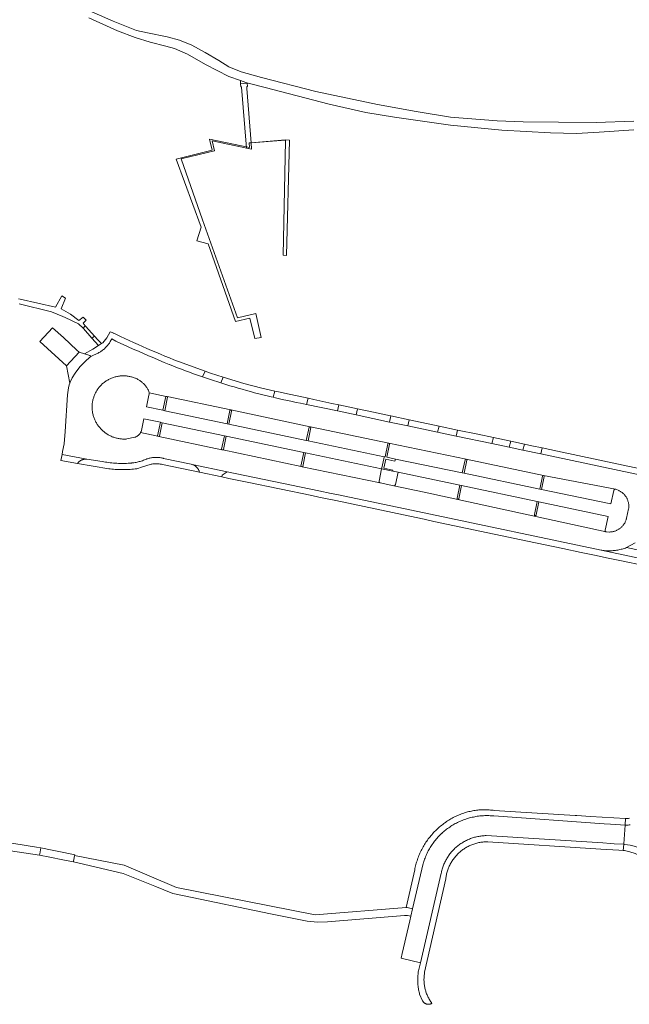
# Model space of a CAD drawing. Extents: x 146402 to 164798, y 455483 to 464134.
# Tile 355 of 575: x 157034 to 157228, y 461747 to 462061. Entities that reach past the tile are written whole.
import ezdxf

# ---------------------------------------------------------------- set-up
doc = ezdxf.new("R2010")
doc.units = 0
doc.header["$LTSCALE"] = 0.2
for name, color, linetype, lineweight in [('B-XX-VH-VERHARDING_ASFALT-GV', 252, 'CONTINUOUS', 18), ('B-XX-VH-VERHARDING_BETONSTRAATSTEEN-GV', 252, 'CONTINUOUS', 18), ('B-XX-VH-VERHARDING_FUNDERING_ZAND-GV', 252, 'CONTINUOUS', 18), ('B-XX-VH-VERHARDING_TEGEL-GV', 252, 'CONTINUOUS', 18)]:
    doc.layers.add(name, color=color, linetype=linetype, lineweight=lineweight)

msp = doc.modelspace()

# ---------------------------------------------------------------- linework, layer by layer
at = {"layer": 'B-XX-VH-VERHARDING_ASFALT-GV'}
for points in [[(156818.459, 461840.506), (156807.988, 461842.863), (156807.413, 461840.309), (156808.43, 461840.083), (156808.55, 461840.056), (156808.68, 461840.037), (156809.411, 461839.876), (156859.729, 461828.768), (156922.022, 461814.314), (156967.78, 461806.497), (156999.875, 461800.656), (157000, 461800.632), (157011.023, 461798.508), (157040.297, 461794.115), (157040.391, 461794.569), (157040.658, 461795.868), (157040.773, 461796.424), (157039.304, 461796.659), (157017.553, 461800.144), (157000, 461803.508), (156999.875, 461803.532), (156918.907, 461817.703), (156888.562, 461824.683), (156848.203, 461833.824)], [(157044.381, 461795.69), (157040.773, 461796.424), (157040.658, 461795.868), (157040.391, 461794.569), (157040.297, 461794.115), (157043.565, 461793.464), (157047.688, 461792.643), (157051.085, 461791.967), (157051.128, 461792.197), (157051.335, 461793.291), (157051.474, 461794.027), (157051.514, 461794.238), (157048.067, 461794.94)]]:
    msp.add_lwpolyline(points, close=True, dxfattribs=at)
msp.add_lwpolyline([(157228.477, 461803.777), (157228.134, 461803.749), (157227.79, 461803.728), (157227.446, 461803.716), (157227.102, 461803.712), (157226.85, 461803.727), (157226.475, 461797.794), (157226.452, 461797.588), (157226.75, 461797.569), (157228.45, 461797.34)], dxfattribs=at)
at = {"layer": 'B-XX-VH-VERHARDING_BETONSTRAATSTEEN-GV'}
for points in [[(157107.19, 462019.776), (157094.403, 462022.385), (157095.315, 462018.955), (157083.829, 462016.058), (157091.76, 461994.385), (157090.397, 461990.06), (157093.989, 461989.012), (157102.782, 461964.245), (157107.296, 461965.366), (157108.883, 461958.839), (157110.956, 461959.19), (157109.175, 461966.822), (157103.354, 461965.424), (157092.255, 461996.728), (157085.376, 462016.131), (157096.067, 462018.723), (157095.318, 462021.872), (157107.835, 462019.268), (157107.676, 462021.262), (157118.65, 462022.147), (157118.644, 462021.853), (157117.901, 461985.495), (157118.992, 461985.389), (157119.897, 462022.116), (157118.683, 462022.205), (157107.632, 462021.312), (157107.076, 462021.28)], [(157054.626, 461954.003), (157052.95, 461954.548), (157048.908, 461950.13), (157049.98, 461944.652), (157050.03, 461944.791), (157050.107, 461945.001), (157050.712, 461946.355), (157051.62, 461947.787), (157053.174, 461949.854), (157055.019, 461951.794), (157056.159, 461952.758), (157056.673, 461953.098), (157056.322, 461953.451)], [(157094.742, 461947.805), (157093.057, 461948.418), (157092.215, 461946.637), (157093.181, 461946.306), (157094.473, 461945.871), (157095.767, 461945.444), (157097.063, 461945.024), (157098.046, 461944.712), (157098.751, 461946.575)], [(157066.857, 461946.97), (157067.14, 461946.97), (157067.422, 461946.963), (157067.704, 461946.948), (157067.985, 461946.924), (157068.266, 461946.892), (157068.545, 461946.853), (157068.823, 461946.806), (157069.1, 461946.751), (157069.376, 461946.688), (157069.649, 461946.617), (157069.92, 461946.538), (157070.189, 461946.452), (157070.455, 461946.359), (157070.719, 461946.258), (157070.902, 461946.182), (157071.137, 461946.077), (157071.368, 461945.965), (157071.596, 461945.846), (157071.82, 461945.719), (157072.04, 461945.586), (157072.255, 461945.446), (157072.466, 461945.299), (157072.673, 461945.146), (157072.874, 461944.987), (157073.071, 461944.821), (157073.262, 461944.649), (157073.448, 461944.472), (157073.629, 461944.288), (157073.803, 461944.1), (157073.972, 461943.905), (157074.134, 461943.706), (157074.29, 461943.502), (157074.44, 461943.293), (157074.583, 461943.079), (157074.719, 461942.861), (157074.849, 461942.639), (157074.972, 461942.413), (157074.992, 461942.374), (157075.126, 461941.952), (157075.192, 461941.514), (157080.633, 461940.42), (157080.972, 461940.342), (157101.262, 461936.09), (157126.487, 461930.749), (157126.491, 461930.747), (157126.589, 461930.726), (157151.561, 461925.528), (157151.576, 461925.525), (157176.175, 461920.406), (157176.234, 461920.394), (157200.881, 461915.205), (157200.889, 461915.203), (157223.792, 461910.825), (157223.841, 461910.815), (157224.793, 461910.408), (157224.982, 461910.317), (157225.168, 461910.218), (157225.35, 461910.112), (157225.528, 461910), (157225.701, 461909.88), (157225.87, 461909.755), (157226.033, 461909.623), (157226.192, 461909.485), (157226.345, 461909.341), (157226.493, 461909.191), (157226.634, 461909.036), (157226.77, 461908.875), (157226.9, 461908.709), (157227.023, 461908.539), (157227.14, 461908.364), (157227.25, 461908.185), (157227.353, 461908.001), (157227.448, 461907.814), (157227.537, 461907.623), (157227.619, 461907.429), (157227.693, 461907.233), (157227.759, 461907.033), (157227.818, 461906.831), (157227.869, 461906.627), (157227.913, 461906.422), (157227.948, 461906.214), (157227.976, 461906.006), (157227.995, 461905.796), (157228.007, 461905.586), (157228.01, 461905.376), (157228.006, 461905.166), (157227.994, 461904.956), (157227.973, 461904.747), (157227.955, 461904.604), (157227.329, 461901.631), (157227.278, 461901.423), (157227.219, 461901.217), (157227.153, 461901.014), (157227.079, 461900.813), (157226.998, 461900.615), (157226.909, 461900.42), (157226.813, 461900.229), (157226.71, 461900.041), (157226.6, 461899.857), (157226.484, 461899.678), (157226.361, 461899.503), (157226.231, 461899.332), (157226.095, 461899.167), (157225.953, 461899.007), (157225.805, 461898.852), (157225.651, 461898.703), (157225.492, 461898.56), (157225.328, 461898.423), (157225.158, 461898.292), (157224.984, 461898.168), (157224.805, 461898.05), (157224.622, 461897.939), (157224.435, 461897.834), (157224.245, 461897.737), (157224.05, 461897.647), (157223.853, 461897.565), (157223.652, 461897.49), (157223.449, 461897.422), (157223.244, 461897.362), (157223.036, 461897.31), (157222.827, 461897.265), (157222.616, 461897.228), (157222.404, 461897.2), (157222.191, 461897.179), (157221.977, 461897.166), (157221.84, 461897.162), (157220.911, 461897.182), (157220.85, 461897.192), (157220.79, 461897.209), (157162.793, 461909.821), (157153.157, 461911.917), (157148.851, 461912.814), (157123.964, 461917.977), (157123.658, 461918.049), (157098.696, 461923.346), (157098.385, 461923.414), (157078.311, 461927.639), (157078.023, 461927.708), (157072.482, 461928.858), (157072.404, 461928.723), (157072.319, 461928.591), (157072.228, 461928.465), (157072.13, 461928.343), (157072.026, 461928.226), (157071.916, 461928.115), (157071.801, 461928.009), (157071.681, 461927.91), (157071.555, 461927.817), (157071.425, 461927.73), (157071.291, 461927.65), (157071.152, 461927.578), (157071.011, 461927.512), (157070.866, 461927.454), (157070.718, 461927.403), (157070.67, 461927.388), (157068.156, 461926.828), (157067.872, 461926.808), (157067.589, 461926.796), (157067.304, 461926.792), (157067.02, 461926.796), (157066.736, 461926.808), (157066.453, 461926.828), (157066.17, 461926.855), (157065.888, 461926.891), (157065.607, 461926.935), (157065.327, 461926.986), (157065.049, 461927.046), (157064.773, 461927.113), (157064.499, 461927.188), (157064.227, 461927.271), (157063.957, 461927.361), (157063.691, 461927.459), (157063.427, 461927.565), (157063.166, 461927.677), (157062.908, 461927.797), (157062.654, 461927.924), (157062.403, 461928.059), (157062.157, 461928.2), (157061.914, 461928.348), (157061.676, 461928.503), (157061.442, 461928.665), (157061.213, 461928.833), (157060.988, 461929.008), (157060.769, 461929.188), (157060.555, 461929.375), (157060.346, 461929.568), (157060.143, 461929.767), (157059.945, 461929.971), (157059.76, 461930.173), (157059.569, 461930.38), (157059.385, 461930.593), (157059.206, 461930.811), (157059.034, 461931.034), (157058.868, 461931.261), (157058.708, 461931.494), (157058.555, 461931.73), (157058.409, 461931.971), (157058.27, 461932.216), (157058.138, 461932.465), (157058.013, 461932.717), (157057.895, 461932.973), (157057.785, 461933.232), (157057.682, 461933.495), (157057.586, 461933.76), (157057.498, 461934.027), (157057.418, 461934.297), (157057.345, 461934.569), (157057.28, 461934.843), (157057.223, 461935.119), (157057.174, 461935.397), (157057.133, 461935.675), (157057.099, 461935.955), (157057.074, 461936.236), (157057.056, 461936.517), (157057.047, 461936.798), (157057.045, 461937.08), (157057.052, 461937.361), (157057.067, 461937.643), (157057.089, 461937.924), (157057.119, 461938.204), (157057.158, 461938.483), (157057.204, 461938.761), (157057.258, 461939.037), (157057.32, 461939.312), (157057.39, 461939.585), (157057.468, 461939.856), (157057.553, 461940.124), (157057.612, 461940.297), (157057.709, 461940.562), (157057.813, 461940.824), (157057.925, 461941.084), (157058.044, 461941.34), (157058.17, 461941.592), (157058.304, 461941.841), (157058.444, 461942.086), (157058.592, 461942.327), (157058.746, 461942.563), (157058.906, 461942.795), (157059.074, 461943.023), (157059.247, 461943.245), (157059.427, 461943.463), (157059.613, 461943.675), (157059.805, 461943.883), (157060.002, 461944.084), (157060.206, 461944.28), (157060.414, 461944.47), (157060.628, 461944.654), (157060.848, 461944.832), (157061.072, 461945.004), (157061.301, 461945.169), (157061.534, 461945.327), (157061.772, 461945.479), (157062.014, 461945.625), (157062.26, 461945.763), (157062.51, 461945.894), (157062.764, 461946.018), (157063.021, 461946.135), (157063.281, 461946.245), (157063.544, 461946.347), (157063.81, 461946.441), (157064.079, 461946.528), (157064.35, 461946.608), (157064.623, 461946.679), (157064.898, 461946.743), (157065.174, 461946.799), (157065.452, 461946.848), (157065.732, 461946.888), (157066.012, 461946.921), (157066.293, 461946.945), (157066.575, 461946.962)], [(157116.979, 461941.746), (157115.286, 461942.105), (157114.712, 461940.13), (157115.449, 461939.957), (157116.778, 461939.653), (157118.108, 461939.357), (157119.44, 461939.069), (157120.773, 461938.788), (157122.108, 461938.516), (157123.445, 461938.251), (157125.351, 461937.848), (157125.849, 461939.823), (157118.367, 461941.425)], [(157080.633, 461940.42), (157075.192, 461941.514), (157075.196, 461941.173), (157075.158, 461940.834), (157074.371, 461937.123), (157079.604, 461935.99), (157080.53, 461940.347)], [(157080.972, 461940.342), (157080.633, 461940.42), (157080.53, 461940.347), (157079.604, 461935.99), (157080.175, 461935.859), (157081.047, 461940.189)], [(157101.262, 461936.09), (157080.972, 461940.342), (157081.047, 461940.189), (157080.175, 461935.859), (157100.043, 461931.671), (157100.938, 461935.863), (157101.051, 461936.047)], [(157101.444, 461935.954), (157101.262, 461936.09), (157101.051, 461936.047), (157100.938, 461935.863), (157100.043, 461931.671), (157100.633, 461931.569), (157101.459, 461935.728)], [(157126.487, 461930.749), (157101.262, 461936.09), (157101.444, 461935.954), (157101.459, 461935.728), (157100.633, 461931.569), (157125.261, 461926.379), (157126.171, 461930.552), (157126.289, 461930.714)], [(157078.813, 461932.152), (157073.547, 461933.235), (157072.757, 461929.565), (157072.642, 461929.203), (157072.482, 461928.858), (157078.023, 461927.708), (157077.926, 461927.87)], [(157158.062, 461932.955), (157152.257, 461934.185), (157151.819, 461932.246), (157157.651, 461931.012)], [(157079.41, 461932.023), (157078.813, 461932.152), (157077.926, 461927.87), (157078.023, 461927.708), (157078.311, 461927.639), (157078.495, 461927.749)], [(157099.184, 461927.862), (157079.41, 461932.023), (157078.495, 461927.749), (157078.311, 461927.639), (157098.385, 461923.414), (157098.287, 461923.562)], [(157126.491, 461930.747), (157126.487, 461930.749), (157126.289, 461930.714), (157126.171, 461930.552), (157125.261, 461926.379), (157125.828, 461926.245), (157126.702, 461930.453), (157126.652, 461930.642)], [(157126.589, 461930.726), (157126.491, 461930.747), (157126.652, 461930.642), (157126.702, 461930.453), (157125.828, 461926.245), (157150.088, 461921.176), (157150.358, 461921.12), (157151.241, 461925.285), (157151.356, 461925.478), (157151.576, 461925.525), (157151.561, 461925.528)], [(157099.779, 461927.734), (157099.184, 461927.862), (157098.287, 461923.562), (157098.385, 461923.414), (157098.696, 461923.346), (157098.857, 461923.463)], [(157124.452, 461922.539), (157099.779, 461927.734), (157098.857, 461923.463), (157098.696, 461923.346), (157123.658, 461918.049), (157123.558, 461918.19)], [(157190.47, 461926.088), (157184.895, 461927.269), (157184.345, 461925.363), (157189.949, 461924.177)], [(157151.756, 461925.399), (157151.576, 461925.525), (157151.356, 461925.478), (157151.241, 461925.285), (157150.358, 461921.12), (157150.088, 461921.176), (157149.953, 461920.528), (157149.349, 461917.64), (157149.29, 461917.357), (157152.822, 461916.621), (157152.874, 461916.871), (157149.992, 461917.503), (157150.625, 461920.391), (157153.499, 461919.761), (157153.646, 461920.43), (157150.936, 461920.992), (157151.79, 461925.181)], [(157176.175, 461920.406), (157151.576, 461925.525), (157151.756, 461925.399), (157151.79, 461925.181), (157150.936, 461920.992), (157153.646, 461920.43), (157174.987, 461916.006), (157175.863, 461920.165), (157175.972, 461920.347)], [(157197.081, 461924.687), (157194.753, 461925.18), (157194.284, 461923.26), (157199.946, 461922.062), (157200.407, 461923.983)], [(157055.332, 461920.444), (157047.483, 461921.885), (157047.11, 461919.999), (157052.396, 461919.028), (157052.498, 461919.16), (157052.606, 461919.287), (157052.72, 461919.409), (157052.839, 461919.525), (157052.964, 461919.635), (157053.094, 461919.739), (157053.229, 461919.836), (157053.369, 461919.927), (157053.512, 461920.012), (157053.66, 461920.089), (157053.811, 461920.159), (157053.966, 461920.222), (157054.123, 461920.277), (157054.282, 461920.325), (157054.444, 461920.365), (157054.608, 461920.397), (157054.772, 461920.421), (157054.938, 461920.437), (157055.105, 461920.446), (157055.271, 461920.446)], [(157125.042, 461922.412), (157124.452, 461922.539), (157123.558, 461918.19), (157123.658, 461918.049), (157123.964, 461917.977), (157124.141, 461918.098)], [(157149.29, 461917.357), (157125.042, 461922.412), (157124.141, 461918.098), (157123.964, 461917.977), (157148.851, 461912.814), (157148.545, 461913.011), (157148.465, 461913.365)], [(157176.386, 461920.283), (157176.175, 461920.406), (157175.972, 461920.347), (157175.863, 461920.165), (157174.987, 461916.006), (157175.576, 461915.886), (157176.427, 461920.043)], [(157176.234, 461920.394), (157176.175, 461920.406), (157176.386, 461920.283), (157176.427, 461920.043), (157175.576, 461915.886), (157199.673, 461910.857), (157200.543, 461914.991), (157200.669, 461915.166), (157200.881, 461915.205)], [(157100.029, 461916.39), (157088.951, 461918.686), (157089.106, 461918.637), (157089.257, 461918.579), (157089.406, 461918.514), (157089.551, 461918.442), (157089.693, 461918.363), (157089.831, 461918.277), (157089.964, 461918.185), (157090.092, 461918.085), (157090.216, 461917.98), (157090.334, 461917.869), (157090.446, 461917.752), (157090.552, 461917.629), (157090.653, 461917.502), (157090.747, 461917.37), (157090.834, 461917.233), (157090.915, 461917.092), (157090.988, 461916.947), (157091.054, 461916.799), (157091.113, 461916.648), (157091.164, 461916.494), (157091.208, 461916.338), (157091.232, 461916.236), (157098.38, 461914.724), (157098.486, 461915.246)], [(157152.822, 461916.621), (157149.29, 461917.357), (157148.465, 461913.365), (157148.545, 461913.011), (157148.851, 461912.814), (157153.157, 461911.917), (157153.514, 461911.991), (157153.725, 461912.289), (157154.566, 461916.257)], [(157174.17, 461912.115), (157154.566, 461916.257), (157153.725, 461912.289), (157153.514, 461911.991), (157153.157, 461911.917), (157162.793, 461909.821), (157220.79, 461897.209), (157220.733, 461897.235), (157220.68, 461897.267), (157220.631, 461897.306), (157220.588, 461897.35), (157220.551, 461897.4), (157220.52, 461897.455), (157220.497, 461897.512), (157220.481, 461897.573), (157220.473, 461897.634), (157220.473, 461897.697), (157220.481, 461897.756), (157221.404, 461902.125), (157199.407, 461906.782), (157198.533, 461902.619), (157198.519, 461902.573), (157198.498, 461902.531), (157198.47, 461902.492), (157198.436, 461902.459), (157198.397, 461902.432), (157198.354, 461902.412), (157198.308, 461902.399), (157198.26, 461902.394), (157198.213, 461902.397), (157198.167, 461902.408), (157198.123, 461902.427), (157198.083, 461902.453), (157198.047, 461902.485), (157198.018, 461902.522), (157197.995, 461902.564), (157197.98, 461902.609), (157197.972, 461902.656), (157197.973, 461902.704), (157197.975, 461902.723), (157198.848, 461906.905), (157174.741, 461911.986), (157173.868, 461907.795), (157173.85, 461907.75), (157173.825, 461907.709), (157173.794, 461907.672), (157173.757, 461907.641), (157173.715, 461907.617), (157173.67, 461907.599), (157173.623, 461907.59), (157173.574, 461907.588), (157173.527, 461907.594), (157173.48, 461907.608), (157173.437, 461907.63), (157173.398, 461907.658), (157173.364, 461907.693), (157173.336, 461907.732), (157173.315, 461907.776), (157173.302, 461907.822), (157173.297, 461907.87), (157173.299, 461907.918), (157173.303, 461907.942)], [(157201.054, 461915.093), (157200.881, 461915.205), (157200.669, 461915.166), (157200.543, 461914.991), (157199.673, 461910.857), (157200.253, 461910.734), (157201.108, 461914.894)], [(157200.889, 461915.203), (157200.881, 461915.205), (157201.054, 461915.093), (157201.108, 461914.894), (157200.253, 461910.734), (157222.289, 461906.105), (157223.244, 461910.434), (157223.259, 461910.494), (157223.281, 461910.552), (157223.311, 461910.607), (157223.348, 461910.657), (157223.39, 461910.702), (157223.438, 461910.741), (157223.491, 461910.774), (157223.548, 461910.799), (157223.607, 461910.818), (157223.668, 461910.828), (157223.73, 461910.831), (157223.792, 461910.825)], [(157174.741, 461911.986), (157174.17, 461912.115), (157173.303, 461907.942), (157173.299, 461907.918), (157173.297, 461907.87), (157173.302, 461907.822), (157173.315, 461907.776), (157173.336, 461907.732), (157173.364, 461907.693), (157173.398, 461907.658), (157173.437, 461907.63), (157173.48, 461907.608), (157173.527, 461907.594), (157173.574, 461907.588), (157173.623, 461907.59), (157173.67, 461907.599), (157173.715, 461907.617), (157173.757, 461907.641), (157173.794, 461907.672), (157173.825, 461907.709), (157173.85, 461907.75), (157173.868, 461907.795)], [(157199.407, 461906.782), (157198.848, 461906.905), (157197.975, 461902.723), (157197.973, 461902.704), (157197.972, 461902.656), (157197.98, 461902.609), (157197.995, 461902.564), (157198.018, 461902.522), (157198.047, 461902.485), (157198.083, 461902.453), (157198.123, 461902.427), (157198.167, 461902.408), (157198.213, 461902.397), (157198.26, 461902.394), (157198.308, 461902.399), (157198.354, 461902.412), (157198.397, 461902.432), (157198.436, 461902.459), (157198.47, 461902.492), (157198.498, 461902.531), (157198.519, 461902.573), (157198.533, 461902.619)], [(157183.427, 461806.738), (157183.016, 461806.745), (157182.604, 461806.744), (157182.193, 461806.735), (157181.781, 461806.718), (157181.37, 461806.694), (157180.96, 461806.661), (157180.55, 461806.62), (157180.141, 461806.571), (157179.734, 461806.514), (157179.327, 461806.449), (157178.922, 461806.377), (157178.518, 461806.297), (157178.116, 461806.208), (157177.716, 461806.112), (157177.317, 461806.008), (157176.921, 461805.897), (157176.527, 461805.778), (157176.135, 461805.651), (157175.746, 461805.516), (157175.36, 461805.375), (157174.976, 461805.225), (157174.595, 461805.068), (157174.218, 461804.904), (157173.844, 461804.733), (157173.473, 461804.554), (157173.106, 461804.368), (157172.742, 461804.175), (157172.382, 461803.975), (157172.026, 461803.768), (157171.674, 461803.554), (157171.327, 461803.333), (157170.984, 461803.106), (157170.645, 461802.872), (157170.311, 461802.631), (157169.981, 461802.384), (157169.657, 461802.131), (157169.337, 461801.871), (157169.023, 461801.605), (157168.714, 461801.333), (157168.41, 461801.056), (157168.356, 461801.005), (157168.059, 461800.72), (157167.767, 461800.43), (157167.481, 461800.134), (157167.2, 461799.833), (157166.926, 461799.526), (157166.657, 461799.214), (157166.395, 461798.897), (157166.139, 461798.574), (157165.889, 461798.247), (157165.646, 461797.915), (157165.409, 461797.578), (157165.179, 461797.237), (157164.955, 461796.892), (157164.738, 461796.542), (157164.528, 461796.188), (157164.325, 461795.83), (157164.129, 461795.468), (157163.94, 461795.102), (157163.758, 461794.733), (157163.583, 461794.36), (157163.416, 461793.984), (157163.256, 461793.605), (157163.103, 461793.222), (157162.958, 461792.837), (157162.82, 461792.449), (157162.69, 461792.059), (157162.568, 461791.666), (157162.498, 461791.429), (157159.16, 461777.027), (157158.617, 461774.683), (157158.267, 461773.173), (157157.853, 461771.386), (157155.858, 461762.778), (157155.519, 461761.32), (157161.612, 461759.794), (157168.278, 461788.404), (157168.322, 461788.62), (157168.398, 461788.957), (157168.482, 461789.291), (157168.573, 461789.623), (157168.672, 461789.953), (157168.778, 461790.28), (157168.892, 461790.606), (157169.014, 461790.928), (157169.143, 461791.247), (157169.28, 461791.563), (157169.424, 461791.876), (157169.575, 461792.186), (157169.733, 461792.492), (157169.898, 461792.794), (157170.07, 461793.093), (157170.249, 461793.387), (157170.435, 461793.677), (157170.628, 461793.963), (157170.827, 461794.244), (157171.033, 461794.52), (157171.245, 461794.792), (157171.463, 461795.058), (157171.687, 461795.32), (157171.918, 461795.576), (157172.154, 461795.826), (157172.396, 461796.072), (157172.643, 461796.311), (157172.897, 461796.545), (157173.155, 461796.773), (157173.419, 461796.994), (157173.688, 461797.21), (157173.961, 461797.419), (157174.24, 461797.622), (157174.523, 461797.818), (157174.81, 461798.007), (157175.102, 461798.19), (157175.399, 461798.366), (157175.699, 461798.535), (157176.003, 461798.698), (157176.31, 461798.852), (157176.621, 461799), (157176.936, 461799.141), (157177.254, 461799.274), (157177.574, 461799.4), (157177.898, 461799.518), (157178.224, 461799.629), (157178.553, 461799.732), (157178.884, 461799.828), (157179.217, 461799.915), (157179.552, 461799.995), (157179.889, 461800.068), (157180.227, 461800.132), (157180.567, 461800.189), (157180.908, 461800.237), (157181.25, 461800.278), (157181.593, 461800.311), (157181.937, 461800.335), (157182.281, 461800.352), (157182.625, 461800.361), (157219.708, 461798.01), (157222.133, 461797.865), (157223.346, 461797.785), (157226.452, 461797.588), (157226.475, 461797.794), (157226.85, 461803.727), (157223.908, 461803.896), (157222.161, 461803.995), (157220.195, 461804.112), (157185.008, 461806.65), (157184.25, 461806.7), (157183.839, 461806.723)], [(157226.75, 461797.569), (157226.452, 461797.588), (157226.234, 461795.607), (157226.651, 461795.583), (157228.383, 461795.23), (157230.048, 461794.634), (157231.61, 461793.807), (157233.039, 461792.765), (157233.436, 461792.378), (157233.684, 461792.136), (157234.305, 461791.531), (157235.809, 461789.711), (157238.459, 461786.885), (157238.595, 461788.541), (157238.27, 461789.224), (157237.241, 461790.977), (157236.124, 461792.589), (157235.711, 461793.067), (157234.513, 461794.294), (157233.163, 461795.352), (157231.685, 461796.222), (157230.104, 461796.889), (157228.45, 461797.34)]]:
    msp.add_lwpolyline(points, close=True, dxfattribs=at)
for points in [[(157233.467, 461914.968), (157199.946, 461922.062), (157194.284, 461923.26), (157189.949, 461924.177), (157184.345, 461925.363), (157172.985, 461927.767), (157167.081, 461929.016), (157157.651, 461931.012), (157151.819, 461932.246), (157141.208, 461934.492), (157135.202, 461935.763), (157125.351, 461937.848), (157123.445, 461938.251), (157122.108, 461938.516), (157120.773, 461938.788), (157119.44, 461939.069), (157118.108, 461939.357), (157116.778, 461939.653), (157115.449, 461939.957), (157114.712, 461940.13), (157114.123, 461940.269), (157112.798, 461940.588), (157111.475, 461940.915), (157110.155, 461941.25), (157108.836, 461941.593), (157107.519, 461941.943), (157106.204, 461942.302), (157104.892, 461942.668), (157103.581, 461943.041), (157102.273, 461943.422), (157100.967, 461943.811), (157099.663, 461944.208), (157098.362, 461944.612), (157098.046, 461944.712), (157097.063, 461945.024), (157095.767, 461945.444), (157094.473, 461945.871), (157093.181, 461946.306), (157092.215, 461946.637), (157091.892, 461946.748), (157090.606, 461947.198), (157089.323, 461947.655), (157088.042, 461948.12), (157086.764, 461948.592), (157085.488, 461949.072), (157084.216, 461949.56), (157082.946, 461950.055), (157081.679, 461950.557), (157081.609, 461950.585), (157079.964, 461951.268), (157078.322, 461951.958), (157076.683, 461952.656), (157075.047, 461953.361), (157073.414, 461954.074), (157071.785, 461954.793), (157070.159, 461955.52), (157068.536, 461956.255), (157066.916, 461956.996), (157065.3, 461957.745), (157064.605, 461958.07), (157063.343, 461958.713), (157062.855, 461957.873), (157062.704, 461957.633), (157062.547, 461957.398), (157062.382, 461957.168), (157062.212, 461956.942), (157062.035, 461956.721), (157061.852, 461956.505), (157061.662, 461956.295), (157061.467, 461956.09), (157061.267, 461955.89), (157061.06, 461955.696), (157060.849, 461955.508), (157060.632, 461955.327), (157060.41, 461955.151), (157060.183, 461954.982), (157059.951, 461954.819), (157059.715, 461954.663), (157059.475, 461954.513), (157059.23, 461954.371), (157058.982, 461954.235), (157058.73, 461954.106), (157058.474, 461953.985), (157058.248, 461953.885), (157057.526, 461953.573), (157056.673, 461953.098), (157056.159, 461952.758), (157055.019, 461951.794), (157053.174, 461949.854), (157051.62, 461947.787), (157050.712, 461946.355), (157050.107, 461945.001), (157050.03, 461944.791), (157049.98, 461944.652), (157049.763, 461944.057), (157049.541, 461943.119), (157049.202, 461940.959), (157048.434, 461929.236), (157048.152, 461925.24), (157047.665, 461922.803), (157047.483, 461921.885), (157055.332, 461920.444), (157060.25, 461919.657), (157060.762, 461919.562), (157061.276, 461919.475), (157061.791, 461919.396), (157062.307, 461919.325), (157062.824, 461919.262), (157063.342, 461919.206), (157063.861, 461919.159), (157064.38, 461919.119), (157064.9, 461919.088), (157065.421, 461919.065), (157065.942, 461919.049), (157066.463, 461919.042), (157066.984, 461919.042), (157067.505, 461919.051), (157068.025, 461919.067), (157068.546, 461919.092), (157069.066, 461919.124), (157069.585, 461919.165), (157069.699, 461919.175), (157070.042, 461919.213), (157070.384, 461919.26), (157070.725, 461919.314), (157071.064, 461919.376), (157071.402, 461919.446), (157071.738, 461919.523), (157072.072, 461919.609), (157072.404, 461919.702), (157072.734, 461919.803), (157073.062, 461919.911), (157073.387, 461920.028), (157073.709, 461920.151), (157074.028, 461920.282), (157074.344, 461920.421), (157074.45, 461920.469), (157074.703, 461920.554), (157074.958, 461920.632), (157075.216, 461920.701), (157075.475, 461920.763), (157075.736, 461920.818), (157075.999, 461920.864), (157076.263, 461920.902), (157076.528, 461920.933), (157076.794, 461920.955), (157077.06, 461920.97), (157077.327, 461920.977), (157077.593, 461920.975), (157077.86, 461920.966), (157078.126, 461920.948), (157078.392, 461920.923), (157078.656, 461920.89), (157078.92, 461920.849), (157079.182, 461920.799), (157079.443, 461920.743), (157079.701, 461920.678), (157079.8, 461920.651), (157088.636, 461918.763), (157088.795, 461918.729), (157088.951, 461918.686), (157100.029, 461916.39), (157129.292, 461910.315), (157133.207, 461909.497), (157135.041, 461909.119), (157162.793, 461903.261), (157219.186, 461891.359), (157219.406, 461891.328), (157219.768, 461891.283), (157220.13, 461891.247), (157220.493, 461891.218), (157220.856, 461891.198), (157221.22, 461891.185), (157221.584, 461891.181), (157221.948, 461891.184), (157222.312, 461891.196), (157222.675, 461891.215), (157223.038, 461891.242), (157223.4, 461891.278), (157223.762, 461891.321), (157224.122, 461891.372), (157224.481, 461891.431), (157224.839, 461891.498), (157225.195, 461891.573), (157225.55, 461891.656), (157225.902, 461891.746), (157226.253, 461891.845), (157226.601, 461891.95), (157226.947, 461892.064), (157227.29, 461892.185), (157230.081, 461893.718)], [(157240.623, 461889.362), (157227.29, 461892.185), (157226.947, 461892.064), (157226.601, 461891.95), (157226.253, 461891.845), (157225.902, 461891.746), (157225.55, 461891.656), (157225.195, 461891.573), (157224.839, 461891.498), (157224.481, 461891.431), (157224.122, 461891.372), (157223.762, 461891.321), (157223.4, 461891.278), (157223.038, 461891.242), (157222.675, 461891.215), (157222.312, 461891.196), (157221.948, 461891.184), (157221.584, 461891.181), (157221.22, 461891.185), (157220.856, 461891.198), (157220.493, 461891.218), (157220.13, 461891.247), (157219.768, 461891.283), (157219.406, 461891.328), (157219.186, 461891.359), (157240.264, 461886.867)]]:
    msp.add_lwpolyline(points, dxfattribs=at)
at = {"layer": 'B-XX-VH-VERHARDING_FUNDERING_ZAND-GV'}
for points in [[(157229.576, 462028.182), (157217.647, 462027.704), (157205.636, 462027.856), (157194.316, 462027.949), (157186.064, 462028.253), (157171.226, 462029.495), (157160.328, 462031.235), (157147.946, 462033.5), (157128.324, 462037.616), (157111.038, 462042.103), (157104.49, 462043.895), (157100.624, 462045.532), (157097.449, 462047.474), (157093.113, 462050.105), (157088.84, 462052.391), (157084.893, 462054.006), (157080.948, 462055.053), (157074.685, 462056.358), (157071.208, 462057.121), (157063.721, 462060.069), (157053.345, 462064.635)], [(157055.999, 462061.082), (157065.114, 462057.02), (157070.769, 462054.88), (157075.508, 462053.409), (157080.592, 462052.101), (157083.338, 462051.295), (157087.407, 462049.497), (157093.146, 462046.26), (157100.655, 462042.398), (157104.286, 462041.143), (157106.025, 462040.542), (157106.779, 462040.337), (157112.188, 462038.871), (157132.609, 462033.643), (157144.249, 462030.946), (157153.337, 462029.49), (157171.191, 462026.902), (157187.595, 462025.338), (157203.083, 462024.464), (157211.396, 462024.282), (157218.589, 462024.625), (157229.634, 462025.45)], [(157033.814, 461969.928), (157044.076, 461967.424), (157047.762, 461965.847), (157048.448, 461965.553), (157052.753, 461963.533), (157054.258, 461962.115), (157054.883, 461962.907), (157054.257, 461963.77), (157055.199, 461964.682), (157054.227, 461965.719), (157052.872, 461964.581), (157050.145, 461966.607), (157047.24, 461968.369), (157048.592, 461971.767), (157047.411, 461972.47), (157045.387, 461968.829), (157034.184, 461971.438), (157033.614, 461971.562)]]:
    msp.add_lwpolyline(points, dxfattribs=at)
for points in [[(157055.052, 461962.718), (157054.883, 461962.907), (157054.258, 461962.115), (157054.338, 461962.023), (157056.983, 461958.982), (157057.783, 461959.653)], [(157058.911, 461958.443), (157057.784, 461959.653), (157056.983, 461958.982), (157058.043, 461957.81), (157059.104, 461956.637), (157060.038, 461957.233)]]:
    msp.add_lwpolyline(points, close=True, dxfattribs=at)
at = {"layer": 'B-XX-VH-VERHARDING_TEGEL-GV'}
for points in [[(157106.025, 462040.542), (157104.286, 462041.143), (157104.364, 462040.111), (157106.43, 462040.279), (157106.779, 462040.337)], [(157106.541, 462039.25), (157106.43, 462040.279), (157104.364, 462040.111), (157104.441, 462039.098), (157104.689, 462039.092), (157104.694, 462039.033), (157106.236, 462019.601), (157107.835, 462019.268), (157107.676, 462021.262), (157106.353, 462038.611), (157106.307, 462039.212)], [(157047.946, 461959.14), (157044.464, 461962.321), (157040.413, 461957.882), (157048.908, 461950.13), (157052.95, 461954.548), (157052.241, 461955.199)], [(157063.743, 461960.672), (157062.839, 461961.012), (157061.705, 461959.064), (157060.46, 461957.502), (157060.038, 461957.233), (157059.104, 461956.637), (157057.26, 461955.462), (157054.626, 461954.003), (157056.322, 461953.451), (157056.673, 461953.098), (157057.526, 461953.573), (157058.248, 461953.885), (157058.474, 461953.985), (157058.73, 461954.106), (157058.982, 461954.235), (157059.23, 461954.371), (157059.475, 461954.513), (157059.715, 461954.663), (157059.951, 461954.819), (157060.183, 461954.982), (157060.41, 461955.151), (157060.632, 461955.327), (157060.849, 461955.508), (157061.06, 461955.696), (157061.267, 461955.89), (157061.467, 461956.09), (157061.662, 461956.295), (157061.852, 461956.505), (157062.035, 461956.721), (157062.212, 461956.942), (157062.382, 461957.168), (157062.547, 461957.398), (157062.704, 461957.633), (157062.855, 461957.873), (157063.343, 461958.713), (157064.605, 461958.07), (157065.3, 461957.745), (157066.916, 461956.996), (157068.536, 461956.255), (157070.159, 461955.52), (157071.785, 461954.793), (157073.414, 461954.074), (157075.047, 461953.361), (157076.683, 461952.656), (157078.322, 461951.958), (157079.964, 461951.268), (157081.609, 461950.585), (157081.679, 461950.557), (157082.946, 461950.055), (157084.216, 461949.56), (157085.488, 461949.072), (157086.764, 461948.592), (157088.042, 461948.12), (157089.323, 461947.655), (157090.606, 461947.198), (157091.892, 461946.748), (157092.215, 461946.637), (157093.057, 461948.418), (157084.54, 461951.514), (157083.099, 461952.089), (157081.662, 461952.671), (157080.227, 461953.26), (157078.796, 461953.857), (157077.367, 461954.462), (157075.942, 461955.073), (157074.52, 461955.692), (157073.101, 461956.319), (157071.685, 461956.952), (157070.273, 461957.593), (157068.864, 461958.241), (157067.458, 461958.897), (157066.056, 461959.56), (157064.657, 461960.229), (157064.199, 461960.451), (157064.198, 461960.447), (157063.719, 461960.591)], [(157105.367, 461944.546), (157098.751, 461946.575), (157098.046, 461944.712), (157098.362, 461944.612), (157099.663, 461944.208), (157100.967, 461943.811), (157102.273, 461943.422), (157103.581, 461943.041), (157104.892, 461942.668), (157106.204, 461942.302), (157107.519, 461941.943), (157108.836, 461941.593), (157110.155, 461941.25), (157111.475, 461940.915), (157112.798, 461940.588), (157114.123, 461940.269), (157114.712, 461940.13), (157115.286, 461942.105), (157111.134, 461942.985)], [(157127.636, 461939.441), (157125.849, 461939.823), (157125.351, 461937.848), (157135.202, 461935.763), (157135.68, 461937.72), (157133.469, 461938.193)], [(157141.644, 461936.444), (157135.68, 461937.72), (157135.202, 461935.763), (157141.208, 461934.492)], [(157146.672, 461935.369), (157141.644, 461936.444), (157141.208, 461934.492), (157151.819, 461932.246), (157152.257, 461934.185), (157152.078, 461934.223)], [(157167.562, 461930.942), (157158.062, 461932.955), (157157.651, 461931.012), (157167.081, 461929.016)], [(157173.452, 461929.694), (157167.562, 461930.942), (157167.081, 461929.016), (157172.985, 461927.767)], [(157179.925, 461928.322), (157173.452, 461929.694), (157172.985, 461927.767), (157184.345, 461925.363), (157184.895, 461927.269)], [(157194.753, 461925.18), (157190.47, 461926.088), (157189.949, 461924.177), (157194.284, 461923.26)], [(157205.319, 461922.942), (157200.407, 461923.983), (157199.946, 461922.062), (157233.467, 461914.968), (157233.061, 461917.057), (157231.197, 461917.456)], [(157077.593, 461920.975), (157077.327, 461920.977), (157077.06, 461920.97), (157076.794, 461920.955), (157076.528, 461920.933), (157076.263, 461920.902), (157075.999, 461920.864), (157075.736, 461920.818), (157075.475, 461920.763), (157075.216, 461920.701), (157074.958, 461920.632), (157074.703, 461920.554), (157074.45, 461920.469), (157074.344, 461920.421), (157074.028, 461920.282), (157073.709, 461920.151), (157073.387, 461920.028), (157073.062, 461919.911), (157072.734, 461919.803), (157072.404, 461919.702), (157072.072, 461919.609), (157071.738, 461919.523), (157071.402, 461919.446), (157071.064, 461919.376), (157070.725, 461919.314), (157070.384, 461919.26), (157070.042, 461919.213), (157069.699, 461919.175), (157069.585, 461919.165), (157069.066, 461919.124), (157068.546, 461919.092), (157068.025, 461919.067), (157067.505, 461919.051), (157066.984, 461919.042), (157066.463, 461919.042), (157065.942, 461919.049), (157065.421, 461919.065), (157064.9, 461919.088), (157064.38, 461919.119), (157063.861, 461919.159), (157063.342, 461919.206), (157062.824, 461919.262), (157062.307, 461919.325), (157061.791, 461919.396), (157061.276, 461919.475), (157060.762, 461919.562), (157060.25, 461919.657), (157055.332, 461920.444), (157055.271, 461920.446), (157055.105, 461920.446), (157054.938, 461920.437), (157054.772, 461920.421), (157054.608, 461920.397), (157054.444, 461920.365), (157054.282, 461920.325), (157054.123, 461920.277), (157053.966, 461920.222), (157053.811, 461920.159), (157053.66, 461920.089), (157053.512, 461920.012), (157053.369, 461919.927), (157053.229, 461919.836), (157053.094, 461919.739), (157052.964, 461919.635), (157052.839, 461919.525), (157052.72, 461919.409), (157052.606, 461919.287), (157052.498, 461919.16), (157052.396, 461919.028), (157062.378, 461917.354), (157062.84, 461917.298), (157063.367, 461917.242), (157063.894, 461917.194), (157064.423, 461917.154), (157064.951, 461917.122), (157065.481, 461917.098), (157066.01, 461917.082), (157066.54, 461917.074), (157067.069, 461917.074), (157067.599, 461917.082), (157068.129, 461917.098), (157068.658, 461917.122), (157069.187, 461917.154), (157069.715, 461917.194), (157070.242, 461917.241), (157070.769, 461917.297), (157071.295, 461917.361), (157073.097, 461917.939), (157075.536, 461918.721), (157075.578, 461918.731), (157075.834, 461918.784), (157076.092, 461918.829), (157076.351, 461918.866), (157076.61, 461918.895), (157076.871, 461918.916), (157077.132, 461918.93), (157077.393, 461918.935), (157077.655, 461918.933), (157077.916, 461918.922), (157078.177, 461918.903), (157078.437, 461918.876), (157078.696, 461918.842), (157078.954, 461918.799), (157079.21, 461918.749), (157079.465, 461918.691), (157091.232, 461916.236), (157091.208, 461916.338), (157091.164, 461916.494), (157091.113, 461916.648), (157091.054, 461916.799), (157090.988, 461916.947), (157090.915, 461917.092), (157090.834, 461917.233), (157090.747, 461917.37), (157090.653, 461917.502), (157090.552, 461917.629), (157090.446, 461917.752), (157090.334, 461917.869), (157090.216, 461917.98), (157090.092, 461918.085), (157089.964, 461918.185), (157089.831, 461918.277), (157089.693, 461918.363), (157089.551, 461918.442), (157089.406, 461918.514), (157089.257, 461918.579), (157089.106, 461918.637), (157088.951, 461918.686), (157088.795, 461918.729), (157088.636, 461918.763), (157079.8, 461920.651), (157079.701, 461920.678), (157079.443, 461920.743), (157079.182, 461920.799), (157078.92, 461920.849), (157078.656, 461920.89), (157078.392, 461920.923), (157078.126, 461920.948), (157077.86, 461920.966)], [(157182.324, 461808.61), (157181.916, 461808.612), (157181.509, 461808.606), (157181.102, 461808.591), (157180.695, 461808.569), (157180.289, 461808.539), (157179.883, 461808.501), (157179.478, 461808.455), (157179.074, 461808.4), (157178.672, 461808.338), (157178.27, 461808.268), (157177.87, 461808.19), (157177.472, 461808.105), (157177.075, 461808.011), (157176.681, 461807.91), (157176.288, 461807.801), (157175.899, 461807.685), (157175.896, 461807.684), (157175.502, 461807.56), (157175.11, 461807.429), (157174.72, 461807.29), (157174.334, 461807.144), (157173.95, 461806.99), (157173.57, 461806.828), (157173.192, 461806.66), (157172.818, 461806.484), (157172.448, 461806.301), (157172.081, 461806.11), (157171.718, 461805.913), (157171.358, 461805.709), (157171.003, 461805.497), (157170.652, 461805.28), (157170.305, 461805.055), (157169.963, 461804.823), (157169.625, 461804.585), (157169.454, 461804.461), (157169.1, 461804.206), (157168.751, 461803.944), (157168.407, 461803.676), (157168.067, 461803.401), (157167.733, 461803.121), (157167.404, 461802.834), (157167.17, 461802.622), (157167.08, 461802.541), (157166.762, 461802.243), (157166.449, 461801.938), (157166.142, 461801.628), (157165.84, 461801.313), (157165.545, 461800.992), (157165.255, 461800.665), (157164.971, 461800.334), (157164.694, 461799.997), (157164.422, 461799.655), (157164.157, 461799.308), (157163.899, 461798.956), (157163.647, 461798.6), (157163.401, 461798.239), (157163.162, 461797.874), (157162.93, 461797.504), (157162.705, 461797.131), (157162.486, 461796.753), (157162.275, 461796.371), (157162.071, 461795.985), (157161.873, 461795.596), (157161.683, 461795.203), (157161.5, 461794.807), (157161.324, 461794.407), (157161.156, 461794.005), (157160.995, 461793.599), (157160.842, 461793.191), (157160.696, 461792.779), (157160.558, 461792.365), (157160.427, 461791.949), (157160.304, 461791.53), (157160.188, 461791.109), (157160.081, 461790.686), (157159.981, 461790.261), (157159.889, 461789.835), (157159.811, 461789.441), (157157.069, 461777.422), (157157.373, 461777.446), (157159.16, 461777.027), (157162.498, 461791.429), (157162.568, 461791.666), (157162.69, 461792.059), (157162.82, 461792.449), (157162.958, 461792.837), (157163.103, 461793.222), (157163.256, 461793.605), (157163.416, 461793.984), (157163.583, 461794.36), (157163.758, 461794.733), (157163.94, 461795.102), (157164.129, 461795.468), (157164.325, 461795.83), (157164.528, 461796.188), (157164.738, 461796.542), (157164.955, 461796.892), (157165.179, 461797.237), (157165.409, 461797.578), (157165.646, 461797.915), (157165.889, 461798.247), (157166.139, 461798.574), (157166.395, 461798.897), (157166.657, 461799.214), (157166.926, 461799.526), (157167.2, 461799.833), (157167.481, 461800.134), (157167.767, 461800.43), (157168.059, 461800.72), (157168.356, 461801.005), (157168.41, 461801.056), (157168.714, 461801.333), (157169.023, 461801.605), (157169.337, 461801.871), (157169.657, 461802.131), (157169.981, 461802.384), (157170.311, 461802.631), (157170.645, 461802.872), (157170.984, 461803.106), (157171.327, 461803.333), (157171.674, 461803.554), (157172.026, 461803.768), (157172.382, 461803.975), (157172.742, 461804.175), (157173.106, 461804.368), (157173.473, 461804.554), (157173.844, 461804.733), (157174.218, 461804.904), (157174.595, 461805.068), (157174.976, 461805.225), (157175.36, 461805.375), (157175.746, 461805.516), (157176.135, 461805.651), (157176.527, 461805.778), (157176.921, 461805.897), (157177.317, 461806.008), (157177.716, 461806.112), (157178.116, 461806.208), (157178.518, 461806.297), (157178.922, 461806.377), (157179.327, 461806.449), (157179.734, 461806.514), (157180.141, 461806.571), (157180.55, 461806.62), (157180.96, 461806.661), (157181.37, 461806.694), (157181.781, 461806.718), (157182.193, 461806.735), (157182.604, 461806.744), (157183.016, 461806.745), (157183.427, 461806.738), (157183.839, 461806.723), (157184.25, 461806.7), (157185.008, 461806.65), (157220.195, 461804.112), (157222.161, 461803.995), (157223.908, 461803.896), (157226.85, 461803.727), (157226.855, 461803.811), (157227.009, 461805.84), (157215.808, 461806.509), (157211.415, 461806.771), (157210.961, 461806.798), (157191.891, 461807.964), (157185.164, 461808.375), (157184.761, 461808.433), (157184.356, 461808.482), (157183.951, 461808.524), (157183.545, 461808.557), (157183.138, 461808.583), (157182.731, 461808.601)], [(157219.708, 461798.01), (157182.625, 461800.361), (157182.281, 461800.352), (157181.937, 461800.335), (157181.593, 461800.311), (157181.25, 461800.278), (157180.908, 461800.237), (157180.567, 461800.189), (157180.227, 461800.132), (157179.889, 461800.068), (157179.552, 461799.995), (157179.217, 461799.915), (157178.884, 461799.828), (157178.553, 461799.732), (157178.224, 461799.629), (157177.898, 461799.518), (157177.574, 461799.4), (157177.254, 461799.274), (157176.936, 461799.141), (157176.621, 461799), (157176.31, 461798.852), (157176.003, 461798.698), (157175.699, 461798.535), (157175.399, 461798.366), (157175.102, 461798.19), (157174.81, 461798.007), (157174.523, 461797.818), (157174.24, 461797.622), (157173.961, 461797.419), (157173.688, 461797.21), (157173.419, 461796.994), (157173.155, 461796.773), (157172.897, 461796.545), (157172.643, 461796.311), (157172.396, 461796.072), (157172.154, 461795.826), (157171.918, 461795.576), (157171.687, 461795.32), (157171.463, 461795.058), (157171.245, 461794.792), (157171.033, 461794.52), (157170.827, 461794.244), (157170.628, 461793.963), (157170.435, 461793.677), (157170.249, 461793.387), (157170.07, 461793.093), (157169.898, 461792.794), (157169.733, 461792.492), (157169.575, 461792.186), (157169.424, 461791.876), (157169.28, 461791.563), (157169.143, 461791.247), (157169.014, 461790.928), (157168.892, 461790.606), (157168.778, 461790.28), (157168.672, 461789.953), (157168.573, 461789.623), (157168.482, 461789.291), (157168.398, 461788.957), (157168.322, 461788.62), (157168.278, 461788.404), (157161.612, 461759.794), (157161.023, 461757.265), (157160.966, 461756.891), (157160.916, 461756.515), (157160.874, 461756.139), (157160.841, 461755.761), (157160.815, 461755.383), (157160.797, 461755.005), (157160.788, 461754.626), (157160.786, 461754.248), (157160.792, 461753.869), (157160.807, 461753.491), (157160.829, 461753.113), (157160.859, 461752.735), (157160.898, 461752.358), (157160.944, 461751.982), (157160.998, 461751.607), (157161.06, 461751.234), (157161.13, 461750.861), (157161.208, 461750.491), (157161.293, 461750.122), (157161.379, 461749.783), (157162.336, 461747.665), (157162.399, 461747.554), (157162.468, 461747.447), (157162.545, 461747.344), (157162.627, 461747.247), (157162.716, 461747.155), (157162.81, 461747.068), (157162.909, 461746.988), (157163.013, 461746.914), (157163.121, 461746.847), (157163.234, 461746.786), (157163.35, 461746.733), (157163.469, 461746.687), (157163.591, 461746.649), (157163.715, 461746.618), (157163.841, 461746.595), (157163.967, 461746.581), (157164.095, 461746.574), (157164.223, 461746.575), (157164.35, 461746.584), (157164.476, 461746.601), (157164.602, 461746.626), (157164.725, 461746.659), (157164.846, 461746.699), (157164.965, 461746.747), (157165.028, 461746.776), (157165.296, 461746.923), (157165.131, 461747.148), (157164.949, 461747.408), (157164.774, 461747.672), (157164.606, 461747.941), (157164.444, 461748.214), (157164.29, 461748.491), (157164.142, 461748.772), (157164.002, 461749.057), (157163.868, 461749.345), (157163.742, 461749.636), (157163.624, 461749.93), (157163.513, 461750.227), (157163.409, 461750.527), (157163.313, 461750.829), (157163.225, 461751.134), (157163.145, 461751.441), (157163.072, 461751.749), (157163.007, 461752.06), (157162.95, 461752.372), (157162.9, 461752.685), (157162.859, 461753), (157162.826, 461753.315), (157162.8, 461753.631), (157162.783, 461753.948), (157162.773, 461754.265), (157162.772, 461754.583), (157162.778, 461754.9), (157162.793, 461755.217), (157162.815, 461755.533), (157162.846, 461755.849), (157162.884, 461756.164), (157162.931, 461756.477), (157162.985, 461756.79), (157169.701, 461786.627), (157169.736, 461786.9), (157169.786, 461787.224), (157169.843, 461787.545), (157169.909, 461787.866), (157169.981, 461788.185), (157170.062, 461788.501), (157170.151, 461788.816), (157170.247, 461789.129), (157170.351, 461789.439), (157170.462, 461789.746), (157170.581, 461790.051), (157170.707, 461790.352), (157170.841, 461790.651), (157170.982, 461790.946), (157171.13, 461791.237), (157171.285, 461791.525), (157171.447, 461791.809), (157171.616, 461792.089), (157171.792, 461792.365), (157171.974, 461792.636), (157172.163, 461792.902), (157172.359, 461793.165), (157172.561, 461793.422), (157172.769, 461793.674), (157172.983, 461793.921), (157173.204, 461794.162), (157173.43, 461794.399), (157173.661, 461794.629), (157173.899, 461794.854), (157174.142, 461795.073), (157174.39, 461795.286), (157174.643, 461795.493), (157174.901, 461795.693), (157175.164, 461795.888), (157175.432, 461796.075), (157175.704, 461796.256), (157175.981, 461796.431), (157176.261, 461796.598), (157176.546, 461796.759), (157176.835, 461796.913), (157177.127, 461797.059), (157177.423, 461797.198), (157177.722, 461797.331), (157178.024, 461797.455), (157178.329, 461797.573), (157178.637, 461797.682), (157178.948, 461797.784), (157179.261, 461797.879), (157179.576, 461797.966), (157179.893, 461798.045), (157180.212, 461798.117), (157180.533, 461798.18), (157180.543, 461798.182), (157180.855, 461798.236), (157181.179, 461798.284), (157181.503, 461798.323), (157181.829, 461798.355), (157182.155, 461798.379), (157182.481, 461798.395), (157182.808, 461798.403), (157183.135, 461798.403), (157219.151, 461796.053), (157224.886, 461795.685), (157226.234, 461795.607), (157226.452, 461797.588), (157223.346, 461797.785), (157222.133, 461797.865)], [(157067.273, 461790.978), (157051.474, 461794.027), (157051.335, 461793.291), (157051.128, 461792.197), (157051.085, 461791.967), (157066.93, 461788.325), (157077.045, 461784.231), (157082.782, 461781.898), (157086.329, 461781.124), (157113.918, 461775.441), (157125.594, 461773.054), (157128.863, 461772.809), (157132.039, 461772.909), (157156.525, 461774.86), (157157.56, 461774.862), (157158.617, 461774.683), (157159.16, 461777.027), (157157.373, 461777.446), (157157.069, 461777.422), (157128.097, 461775.137), (157083.985, 461783.823)]]:
    msp.add_lwpolyline(points, close=True, dxfattribs=at)
for points in [[(157240.264, 461886.867), (157219.186, 461891.359), (157162.793, 461903.261), (157135.041, 461909.119), (157133.207, 461909.497), (157129.292, 461910.315), (157100.029, 461916.39), (157098.486, 461915.246), (157098.38, 461914.724), (157100.593, 461914.264), (157104.304, 461913.493), (157106.436, 461913.05), (157127.018, 461908.773), (157129.324, 461908.294), (157131.977, 461907.742), (157134.662, 461907.179), (157158.232, 461902.198), (157162.793, 461901.234), (157165.933, 461900.571), (157195.792, 461894.261), (157206.971, 461891.899), (157212.895, 461890.656), (157217.142, 461889.764), (157221.454, 461888.859), (157225.694, 461887.969), (157239.906, 461884.986)], [(157228.28, 461805.878), (157227.963, 461805.856), (157227.645, 461805.843), (157227.327, 461805.837), (157227.009, 461805.84), (157226.855, 461803.811), (157226.85, 461803.727), (157227.102, 461803.712), (157227.446, 461803.716), (157227.79, 461803.728), (157228.134, 461803.749), (157228.477, 461803.777)]]:
    msp.add_lwpolyline(points, dxfattribs=at)

doc.saveas('drawing.dxf')
